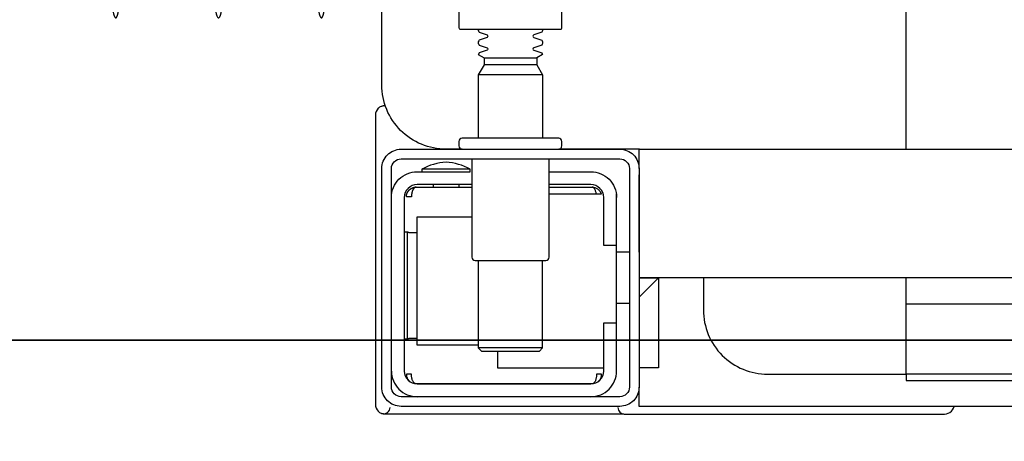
# Model space of a CAD drawing. Header units: millimetres. Extents: x 15214 to 140083, y -437840 to -79279.
# Tile 577 of 656: x 73040.29 to 73055.6, y -197973.16 to -197966.61. Entities that reach past the tile are written whole.
import ezdxf

# ---------------------------------------------------------------- set-up
doc = ezdxf.new("R2010")
doc.units = ezdxf.units.MM
doc.layers.get('0').update_dxf_attribs({"lineweight": 0})
doc.layers.add('!! 0 posadzki gres sanit 2', color=244, linetype='Continuous', lineweight=9)
doc.layers.add('0-ZABUDOWA GK-MDF', color=54, linetype='Continuous', lineweight=35)
doc.layers.add('0-wypos-sanitarne', color=1, linetype='Continuous')

# ---------------------------------------------------------------- blocks, each defined once
blk = doc.blocks.new('99400_TOP')
for points in [[(-0.188, 0.14483), (-0.188, 0.06856, 0.414214), (-0.1878, 0.06836), (-0.17545, 0.06836), (-0.1722, 0.06836, 0.414214), (-0.172, 0.06856), (-0.172, 0.07236)], [(-0.15993, 0.04968), (-0.17248, 0.04968, 0.405519), (-0.172, 0.05018), (-0.172, 0.05088, 0.414214), (-0.1725, 0.05138), (-0.1875, 0.05138, 0.414214), (-0.188, 0.05088), (-0.188, 0.05018, 0.405519), (-0.18751, 0.04968), (-0.19, 0.04968, -0.414214), (-0.2, 0.05968), (-0.2, 0.13968, -0.266001), (-0.19506, 0.1483)], [(-0.185, 0.06836), (-0.185, 0.06812, -0.050055), (-0.18485, 0.06786), (-0.18364, 0.06745, -0.719897), (-0.18364, 0.06707), (-0.18485, 0.06666, -0.050055), (-0.185, 0.0664), (-0.185, 0.06612, -0.050055), (-0.18485, 0.06586), (-0.18364, 0.06545, -0.719897), (-0.18364, 0.06507), (-0.18485, 0.06466, -0.050055), (-0.185, 0.0644), (-0.1841, 0.06388), (-0.1841, 0.06282), (-0.185, 0.06126), (-0.185, 0.05138)], [(-0.175, 0.06836), (-0.175, 0.06812, 0.050055), (-0.17514, 0.06786), (-0.17636, 0.06745, 0.719897), (-0.17636, 0.06707), (-0.17514, 0.06666, 0.050055), (-0.175, 0.0664), (-0.175, 0.06612, 0.050055), (-0.17514, 0.06586), (-0.17636, 0.06545, 0.719897), (-0.17636, 0.06507), (-0.17514, 0.06466, 0.050055), (-0.175, 0.0644), (-0.1759, 0.06388), (-0.1759, 0.06282), (-0.175, 0.06126), (-0.175, 0.05138)], [(-0.20011, 0.05634, 0.091301), (-0.20055, 0.05604, 0.198909), (-0.20099, 0.05497)], [(-0.19944, 0.0564, 0.170835), (-0.20011, 0.05634)], [(-0.18625, 0.04656, 0.119096), (-0.19, 0.04764, 0.119096), (-0.19375, 0.04656)], [(-0.186, 0.04818), (-0.186, 0.03288, 0.414214), (-0.1855, 0.03238), (-0.1745, 0.03238, 0.414214), (-0.174, 0.03288), (-0.174, 0.04818)], [(-0.1985, 0.04218, -0.414214), (-0.1945, 0.04618), (-0.18625, 0.04618), (-0.18625, 0.04656), (-0.19375, 0.04656), (-0.19375, 0.04618)], [(-0.174, 0.04618), (-0.1675, 0.04618, -0.414214), (-0.1635, 0.04218), (-0.16353, 0.04268)], [(-0.186, 0.04418), (-0.1945, 0.04418, 0.414214), (-0.1965, 0.04218), (-0.1965, 0.01518, 0.414214), (-0.1945, 0.01318), (-0.1675, 0.01318, 0.414214), (-0.1655, 0.01518), (-0.1655, 0.02268), (-0.1635, 0.02268), (-0.1635, 0.04218)], [(-0.1635, 0.03468), (-0.1655, 0.03468), (-0.1655, 0.04218, 0.414214), (-0.1675, 0.04418), (-0.174, 0.04418)], [(-0.1945, 0.02025), (-0.19515, 0.02024), (-0.19542, 0.02024), (-0.1956, 0.02024), (-0.19567, 0.02024, 0.116465), (-0.19589, 0.02018), (-0.19601, 0.02013), (-0.19601, 0.03683), (-0.19589, 0.03678, 0.116465), (-0.19567, 0.03672), (-0.19542, 0.03672), (-0.19515, 0.03672), (-0.1945, 0.03671)], [(-0.15, 0.02968), (-0.15, 0.02468, 0.414214), (-0.14, 0.01468), (-0.11847, 0.01468), (-0.11847, 0.02968)], [(-0.1675, 0.01118, 0.414214), (-0.1635, 0.01518), (-0.1635, 0.02268)], [(-0.1985, 0.01518, 0.414214), (-0.1945, 0.01118)], [(-0.20099, 0.00998, 0.198909), (-0.20055, 0.00892, 0.091301), (-0.20011, 0.00862)], [(-0.16237, 0.00849), (-0.16249, 0.00849), (-0.16269, 0.00849), (-0.16294, 0.00849), (-0.16323, 0.00849), (-0.16357, 0.00849), (-0.16393, 0.00849), (-0.16428, 0.00849), (-0.19771, 0.00849), (-0.19841, 0.00849), (-0.19903, 0.00849), (-0.19948, 0.00849), (-0.19961, 0.00849), (-0.19973, 0.00851), (-0.19984, 0.00853), (-0.20003, 0.00859, 0.517033), (-0.1987, 0.00952)], [(-0.1633, 0.00948, 0.412536), (-0.1623, 0.00848), (-0.1125, 0.00848), (-0.11221, 0.00851), (-0.11193, 0.0086), (-0.11168, 0.00873), (-0.11145, 0.00892), (-0.11126, 0.00914), (-0.11112, 0.0094), (-0.11104, 0.00968)]]:
    blk.add_lwpolyline(points, format="xyb")
for points in [[(-0.11847, 0.04968), (-0.11847, 0.13968), (0.11153, 0.13968), (0.11153, 0.04968)], [(-0.1841, 0.06388), (-0.1759, 0.06388)], [(-0.1759, 0.06282), (-0.1841, 0.06282)], [(-0.175, 0.06126), (-0.185, 0.06126)], [(-0.20001, 0.05638), (-0.19987, 0.05642), (-0.19976, 0.05645), (-0.19962, 0.05647), (-0.19948, 0.05647)], [(-0.20099, 0.05497), (-0.20099, 0.00998)], [(-0.16, 0.04668), (-0.16, 0.04968), (0.16, 0.04968), (0.16, 0.04668)], [(-0.16, 0.03368), (-0.16, 0.04568)], [(-0.19478, 0.04378), (-0.186, 0.04378)], [(-0.192, 0.04418), (-0.192, 0.04378)], [(-0.188, 0.04418), (-0.188, 0.04378)], [(-0.16664, 0.04268), (-0.16666, 0.04284), (-0.16669, 0.04295), (-0.16672, 0.04306), (-0.16675, 0.04316), (-0.16679, 0.04326), (-0.16683, 0.04337), (-0.16689, 0.04346), (-0.16694, 0.04355), (-0.16701, 0.04363), (-0.1671, 0.0437), (-0.16718, 0.04375), (-0.16728, 0.04378), (-0.16718, 0.04377), (-0.16708, 0.04376), (-0.16696, 0.04373), (-0.16686, 0.0437), (-0.16677, 0.04367), (-0.16666, 0.04362), (-0.16657, 0.04357), (-0.16646, 0.0435), (-0.16636, 0.04342), (-0.16627, 0.04334), (-0.16618, 0.04324), (-0.1661, 0.04314), (-0.16603, 0.04303), (-0.16597, 0.04292), (-0.16592, 0.0428), (-0.16588, 0.04268), (-0.174, 0.04268)], [(-0.174, 0.04378), (-0.16722, 0.04378)], [(-0.185, 0.01918), (-0.1945, 0.01918), (-0.1945, 0.03918), (-0.186, 0.03918)], [(-0.19591, 0.03679), (-0.19602, 0.03679), (-0.19616, 0.03679), (-0.19632, 0.03679), (-0.1965, 0.03679)], [(-0.1615, 0.03368), (-0.1635, 0.03368)], [(-0.185, 0.03238), (-0.185, 0.01876), (-0.1845, 0.01826), (-0.1755, 0.01826), (-0.175, 0.01876), (-0.175, 0.03238)], [(0.16, 0.02668), (0.157, 0.02968), (0.16, 0.02968), (-0.16, 0.02968), (-0.157, 0.02968), (-0.16, 0.02668)], [(-0.157, 0.02968), (-0.157, 0.01568), (-0.16, 0.01568)], [(0.10602, 0.02968), (0.10602, 0.0256), (-0.11847, 0.0256)], [(-0.1615, 0.02568), (-0.1635, 0.02568)], [(-0.1965, 0.02017), (-0.19632, 0.02017), (-0.19616, 0.02017), (-0.19602, 0.02017), (-0.19591, 0.02017)], [(-0.175, 0.01876), (-0.185, 0.01876)], [(-0.182, 0.01826), (-0.182, 0.01568), (-0.1655, 0.01568)], [(-0.16636, 0.01353), (-0.16625, 0.01364), (-0.16618, 0.01371), (-0.16612, 0.01379), (-0.16606, 0.01388), (-0.166, 0.01398), (-0.16596, 0.01407), (-0.16592, 0.01417), (-0.16589, 0.01428), (-0.16586, 0.01438), (-0.16584, 0.01449), (-0.16583, 0.01459), (-0.16583, 0.01469), (-0.16593, 0.01468), (-0.16606, 0.01468), (-0.1663, 0.01468), (-0.1664, 0.01468), (-0.16651, 0.01468), (-0.16661, 0.01468), (-0.16661, 0.01458), (-0.16662, 0.01448), (-0.16663, 0.01438), (-0.16664, 0.01428), (-0.16665, 0.01418), (-0.16667, 0.01407), (-0.1667, 0.01397), (-0.16673, 0.01387), (-0.16676, 0.01377), (-0.1668, 0.01366), (-0.16685, 0.01356), (-0.1669, 0.01347), (-0.16697, 0.01338), (-0.16704, 0.01331), (-0.16712, 0.01325), (-0.16725, 0.01318), (-0.19475, 0.01318), (-0.19493, 0.01328), (-0.19501, 0.01336), (-0.19507, 0.01344), (-0.19513, 0.01353), (-0.19518, 0.01363), (-0.19522, 0.01372), (-0.19526, 0.01383), (-0.19529, 0.01393), (-0.19532, 0.01405), (-0.19534, 0.01415), (-0.19536, 0.01425), (-0.19537, 0.01435), (-0.19538, 0.01446), (-0.19538, 0.01458), (-0.19539, 0.01468), (-0.19617, 0.01467), (-0.19616, 0.01456), (-0.19615, 0.01446), (-0.19613, 0.01435), (-0.1961, 0.01425), (-0.19607, 0.01415), (-0.19603, 0.01405), (-0.19598, 0.01395), (-0.19592, 0.01386), (-0.19586, 0.01377), (-0.19579, 0.01369), (-0.19571, 0.01361), (-0.19563, 0.01353)], [(-0.03305, 0.00968), (-0.16, 0.00968), (-0.16, 0.01268)]]:
    blk.add_lwpolyline(points)
for points in [[(-0.2, 0.01268), (-0.2, 0.04668, -0.414214), (-0.197, 0.04968), (-0.163, 0.04968, -0.414214), (-0.16, 0.04668), (-0.16, 0.01268, -0.414214), (-0.163, 0.00968), (-0.197, 0.00968, -0.414214)], [(-0.1615, 0.04668), (-0.1615, 0.01268, -0.414214), (-0.163, 0.01118), (-0.197, 0.01118, -0.414214), (-0.1985, 0.01268), (-0.1985, 0.04668, -0.414214), (-0.197, 0.04818), (-0.163, 0.04818, -0.414214)]]:
    blk.add_lwpolyline(points, format="xyb", close=True)
for points in [[(-0.19467, 0.04378), (-0.19466, 0.04378), (-0.19466, 0.04378), (-0.19466, 0.04378), (-0.19466, 0.04378), (-0.19466, 0.04378), (-0.19466, 0.04378), (-0.19466, 0.04378), (-0.19466, 0.04378), (-0.19466, 0.04378), (-0.19466, 0.04378), (-0.19466, 0.04378), (-0.19466, 0.04378), (-0.19466, 0.04378), (-0.19466, 0.04378), (-0.19466, 0.04378), (-0.19466, 0.04378), (-0.19467, 0.04378), (-0.19467, 0.04378), (-0.19467, 0.04378), (-0.19467, 0.04378), (-0.19468, 0.04378), (-0.19468, 0.04378), (-0.19469, 0.04378), (-0.1947, 0.04378), (-0.1947, 0.04378), (-0.19471, 0.04378), (-0.19471, 0.04378), (-0.19471, 0.04378), (-0.19471, 0.04378), (-0.19472, 0.04378), (-0.19472, 0.04378), (-0.19472, 0.04377), (-0.19472, 0.04377), (-0.19473, 0.04377), (-0.19473, 0.04377), (-0.19473, 0.04377), (-0.19473, 0.04377), (-0.19473, 0.04377), (-0.19473, 0.04377), (-0.19474, 0.04377), (-0.19474, 0.04377), (-0.19474, 0.04377), (-0.19474, 0.04377), (-0.19474, 0.04377), (-0.19475, 0.04377), (-0.19475, 0.04377), (-0.19475, 0.04377), (-0.19475, 0.04377), (-0.19476, 0.04377), (-0.19476, 0.04377), (-0.19476, 0.04377), (-0.19477, 0.04376), (-0.19477, 0.04376), (-0.19477, 0.04376), (-0.19478, 0.04376), (-0.19479, 0.04376), (-0.19479, 0.04376), (-0.1948, 0.04375), (-0.19481, 0.04375), (-0.19481, 0.04375), (-0.19482, 0.04374), (-0.19483, 0.04374), (-0.19483, 0.04374), (-0.19484, 0.04373), (-0.19485, 0.04373), (-0.19485, 0.04373), (-0.19486, 0.04372), (-0.19487, 0.04372), (-0.19488, 0.04371), (-0.19488, 0.04371), (-0.19489, 0.0437), (-0.1949, 0.0437), (-0.1949, 0.04369), (-0.19491, 0.04369), (-0.19492, 0.04368), (-0.19493, 0.04368), (-0.19493, 0.04367), (-0.19494, 0.04367), (-0.19495, 0.04366), (-0.19495, 0.04366), (-0.19496, 0.04365), (-0.19497, 0.04364), (-0.19497, 0.04364), (-0.19498, 0.04363), (-0.19499, 0.04362), (-0.19499, 0.04362), (-0.195, 0.04361), (-0.19501, 0.0436), (-0.19501, 0.04359), (-0.19502, 0.04359), (-0.19503, 0.04358), (-0.19503, 0.04357), (-0.19504, 0.04356), (-0.19504, 0.04356), (-0.19505, 0.04355), (-0.19506, 0.04354), (-0.19506, 0.04353), (-0.19507, 0.04352), (-0.19508, 0.04351), (-0.19508, 0.0435), (-0.19509, 0.04349), (-0.19509, 0.04349), (-0.1951, 0.04348), (-0.19511, 0.04347), (-0.19511, 0.04346), (-0.19512, 0.04345), (-0.19512, 0.04344), (-0.19513, 0.04343), (-0.19513, 0.04342), (-0.19514, 0.04341), (-0.19515, 0.0434), (-0.19515, 0.04339), (-0.19516, 0.04338), (-0.19516, 0.04337), (-0.19517, 0.04336), (-0.19517, 0.04334), (-0.19518, 0.04333), (-0.19518, 0.04332), (-0.19519, 0.04331), (-0.19519, 0.0433), (-0.1952, 0.04329), (-0.1952, 0.04328), (-0.19521, 0.04327), (-0.19521, 0.04325), (-0.19522, 0.04324), (-0.19522, 0.04323), (-0.19523, 0.04322), (-0.19523, 0.04321), (-0.19524, 0.04319), (-0.19524, 0.04318), (-0.19525, 0.04317), (-0.19525, 0.04316), (-0.19526, 0.04313), (-0.19527, 0.04311), (-0.19527, 0.04308), (-0.19528, 0.04306), (-0.19529, 0.04303), (-0.1953, 0.043), (-0.1953, 0.04298), (-0.19531, 0.04295), (-0.19532, 0.04292), (-0.19532, 0.0429), (-0.19533, 0.04287), (-0.19533, 0.04285), (-0.19534, 0.04282), (-0.19534, 0.04279), (-0.19535, 0.04277), (-0.19535, 0.04274), (-0.19536, 0.04271), (-0.19536, 0.04269), (-0.19536, 0.04266), (-0.19537, 0.04263), (-0.19537, 0.04261), (-0.19537, 0.04258), (-0.19537, 0.04257), (-0.19537, 0.04256), (-0.19537, 0.04255), (-0.19537, 0.04255), (-0.19537, 0.04254), (-0.19538, 0.04253), (-0.19538, 0.04253), (-0.19538, 0.04252), (-0.19538, 0.04252), (-0.19538, 0.04251), (-0.19538, 0.04251), (-0.19538, 0.0425), (-0.19538, 0.04249), (-0.19538, 0.04249), (-0.19538, 0.04248), (-0.19538, 0.04248), (-0.19538, 0.04248), (-0.19538, 0.04247), (-0.19538, 0.04247), (-0.19538, 0.04246), (-0.19538, 0.04246), (-0.19538, 0.04246), (-0.19538, 0.04245), (-0.19538, 0.04245), (-0.19538, 0.04245), (-0.19538, 0.04244), (-0.19538, 0.04244), (-0.19538, 0.04244), (-0.19538, 0.04244), (-0.19538, 0.04243), (-0.19538, 0.04243), (-0.19538, 0.04243), (-0.19538, 0.04242), (-0.19538, 0.04242), (-0.19538, 0.04241), (-0.19538, 0.04241), (-0.19538, 0.0424), (-0.19538, 0.0424), (-0.19538, 0.04239), (-0.19538, 0.04239), (-0.19538, 0.04239), (-0.19538, 0.04238), (-0.19538, 0.04238), (-0.19538, 0.04237), (-0.19538, 0.04237), (-0.19538, 0.04236), (-0.19538, 0.04236), (-0.19538, 0.04235), (-0.19538, 0.04235), (-0.19538, 0.04234), (-0.19538, 0.04234), (-0.19538, 0.04234), (-0.19538, 0.04233), (-0.19538, 0.04232), (-0.19538, 0.04232), (-0.19538, 0.04231), (-0.19538, 0.04231), (-0.19538, 0.04231), (-0.19538, 0.0423), (-0.19538, 0.0423), (-0.19538, 0.04229), (-0.19538, 0.04229), (-0.19538, 0.04229), (-0.19538, 0.04229), (-0.19538, 0.04228), (-0.19538, 0.04228), (-0.19538, 0.04228), (-0.19538, 0.04228), (-0.19539, 0.04228), (-0.19539, 0.04228), (-0.19539, 0.04228), (-0.19539, 0.04227), (-0.19539, 0.04227), (-0.1954, 0.04227), (-0.1954, 0.04227), (-0.1954, 0.04227), (-0.1954, 0.04227), (-0.19541, 0.04227), (-0.19541, 0.04227), (-0.19542, 0.04227), (-0.19542, 0.04227), (-0.19543, 0.04228), (-0.19544, 0.04228), (-0.19545, 0.04228), (-0.19545, 0.04228), (-0.19546, 0.04228), (-0.19546, 0.04228), (-0.19546, 0.04228), (-0.19547, 0.04228), (-0.19548, 0.04228), (-0.19549, 0.04228), (-0.19549, 0.04228), (-0.1955, 0.04228), (-0.19551, 0.04228), (-0.19552, 0.04228), (-0.19553, 0.04228), (-0.19554, 0.04228), (-0.19555, 0.04228), (-0.19556, 0.04228), (-0.19557, 0.04228), (-0.19558, 0.04228), (-0.19559, 0.04228), (-0.19561, 0.04228), (-0.19563, 0.04228), (-0.19565, 0.04228), (-0.19568, 0.04228), (-0.1957, 0.04228), (-0.19574, 0.04228), (-0.19576, 0.04228), (-0.19578, 0.04228), (-0.19595, 0.04228), (-0.19596, 0.04228), (-0.19598, 0.04228), (-0.19599, 0.04228), (-0.196, 0.04228), (-0.19602, 0.04228), (-0.19603, 0.04228), (-0.19604, 0.04228), (-0.19605, 0.04228), (-0.19606, 0.04228), (-0.19607, 0.04228), (-0.19608, 0.04228), (-0.19609, 0.04228), (-0.1961, 0.04228), (-0.19611, 0.04228), (-0.19612, 0.04228), (-0.19613, 0.04229), (-0.19613, 0.04229), (-0.19614, 0.04229), (-0.19614, 0.04229), (-0.19615, 0.04229), (-0.19615, 0.04229), (-0.19615, 0.04229), (-0.19615, 0.04229), (-0.19616, 0.04229), (-0.19616, 0.04229), (-0.19616, 0.04228), (-0.19616, 0.04228), (-0.19616, 0.04228), (-0.19616, 0.04228), (-0.19616, 0.04228), (-0.19616, 0.04228), (-0.19616, 0.04227), (-0.19616, 0.04227), (-0.19616, 0.04227), (-0.19617, 0.04227), (-0.19617, 0.04227), (-0.19617, 0.04227), (-0.19617, 0.04227), (-0.19617, 0.04227), (-0.19617, 0.04227), (-0.19617, 0.04227), (-0.19617, 0.04228), (-0.19617, 0.04228), (-0.19617, 0.04228), (-0.19617, 0.04229), (-0.19617, 0.04229), (-0.19617, 0.04229), (-0.19617, 0.0423), (-0.19617, 0.04231), (-0.19617, 0.04232), (-0.19617, 0.04233), (-0.19617, 0.04234), (-0.19616, 0.04234), (-0.19616, 0.04234), (-0.19616, 0.04235), (-0.19616, 0.04235), (-0.19616, 0.04236), (-0.19616, 0.04236), (-0.19616, 0.04237), (-0.19616, 0.04238), (-0.19616, 0.04239), (-0.19616, 0.04239), (-0.19616, 0.0424), (-0.19616, 0.0424), (-0.19616, 0.04241), (-0.19616, 0.04241), (-0.19616, 0.04241), (-0.19616, 0.04242), (-0.19616, 0.04242), (-0.19616, 0.04243), (-0.19616, 0.04243), (-0.19616, 0.04244), (-0.19616, 0.04244), (-0.19616, 0.04245), (-0.19616, 0.04245), (-0.19616, 0.04246), (-0.19616, 0.04246), (-0.19615, 0.04246), (-0.19615, 0.04246), (-0.19615, 0.04247), (-0.19615, 0.04247), (-0.19615, 0.04248), (-0.19615, 0.04248), (-0.19615, 0.04248), (-0.19615, 0.04249), (-0.19615, 0.04249), (-0.19615, 0.0425), (-0.19615, 0.04251), (-0.19615, 0.04251), (-0.19615, 0.04252), (-0.19615, 0.04252), (-0.19614, 0.04253), (-0.19614, 0.04254), (-0.19614, 0.04254), (-0.19614, 0.04255), (-0.19614, 0.04256), (-0.19614, 0.04256), (-0.19614, 0.04257), (-0.19614, 0.04258), (-0.19613, 0.04259), (-0.19613, 0.0426), (-0.19613, 0.0426), (-0.19613, 0.04261), (-0.19612, 0.04263), (-0.19612, 0.04264), (-0.19612, 0.04266), (-0.19611, 0.04268), (-0.19611, 0.04269), (-0.1961, 0.04271), (-0.1961, 0.04273), (-0.19609, 0.04274), (-0.19609, 0.04276), (-0.19608, 0.04277), (-0.19608, 0.04279), (-0.19607, 0.04281), (-0.19606, 0.04282), (-0.19606, 0.04284), (-0.19605, 0.04285), (-0.19605, 0.04287), (-0.19604, 0.04288), (-0.19603, 0.0429), (-0.19602, 0.04291), (-0.19602, 0.04293), (-0.19601, 0.04295), (-0.196, 0.04296), (-0.19599, 0.04298), (-0.19599, 0.04299), (-0.19598, 0.043), (-0.19597, 0.04302), (-0.19596, 0.04303), (-0.19595, 0.04305), (-0.19595, 0.04306), (-0.19594, 0.04308), (-0.19593, 0.04309), (-0.19592, 0.04311), (-0.19591, 0.04312), (-0.1959, 0.04313), (-0.19589, 0.04315), (-0.19588, 0.04316), (-0.19587, 0.04317), (-0.19586, 0.04319), (-0.19585, 0.0432), (-0.19584, 0.04321), (-0.19583, 0.04323), (-0.19582, 0.04324), (-0.19581, 0.04325), (-0.1958, 0.04327), (-0.19578, 0.04328), (-0.19577, 0.04329), (-0.19576, 0.0433), (-0.19575, 0.04332), (-0.19574, 0.04333), (-0.19573, 0.04334), (-0.19571, 0.04335), (-0.1957, 0.04336), (-0.19569, 0.04338), (-0.19568, 0.04339), (-0.19567, 0.0434), (-0.19565, 0.04341), (-0.19564, 0.04342), (-0.19563, 0.04343), (-0.19561, 0.04344), (-0.1956, 0.04345), (-0.19559, 0.04346), (-0.19557, 0.04347), (-0.19556, 0.04348), (-0.19555, 0.04349), (-0.19553, 0.0435), (-0.19552, 0.04351), (-0.19551, 0.04352), (-0.19549, 0.04353), (-0.19548, 0.04354), (-0.19546, 0.04355), (-0.19545, 0.04356), (-0.19543, 0.04357), (-0.19542, 0.04358), (-0.19541, 0.04358), (-0.19539, 0.04359), (-0.19538, 0.0436), (-0.19536, 0.04361), (-0.19535, 0.04362), (-0.19533, 0.04362), (-0.19532, 0.04363), (-0.1953, 0.04364), (-0.19529, 0.04365), (-0.19527, 0.04365), (-0.19525, 0.04366), (-0.19524, 0.04367), (-0.19522, 0.04367), (-0.19521, 0.04368), (-0.19519, 0.04368), (-0.19518, 0.04369), (-0.19516, 0.0437), (-0.19514, 0.0437), (-0.19513, 0.04371), (-0.19511, 0.04371), (-0.1951, 0.04372), (-0.19508, 0.04372), (-0.19506, 0.04373), (-0.19505, 0.04373), (-0.19503, 0.04373), (-0.19501, 0.04374), (-0.195, 0.04374), (-0.19498, 0.04375), (-0.19496, 0.04375), (-0.19495, 0.04375), (-0.19493, 0.04376), (-0.19491, 0.04376), (-0.19491, 0.04376), (-0.1949, 0.04376), (-0.19489, 0.04376), (-0.19488, 0.04376), (-0.19487, 0.04377), (-0.19486, 0.04377), (-0.19485, 0.04377), (-0.19483, 0.04377), (-0.19482, 0.04377), (-0.19481, 0.04377), (-0.1948, 0.04377), (-0.19479, 0.04377), (-0.19479, 0.04377), (-0.19478, 0.04377), (-0.19478, 0.04378), (-0.19477, 0.04378), (-0.19476, 0.04378), (-0.19475, 0.04378), (-0.19475, 0.04378), (-0.19474, 0.04378), (-0.19474, 0.04378), (-0.19473, 0.04378), (-0.19473, 0.04378), (-0.19471, 0.04378), (-0.1947, 0.04378), (-0.1947, 0.04378), (-0.19469, 0.04378), (-0.19469, 0.04378), (-0.19469, 0.04378), (-0.19469, 0.04378), (-0.19469, 0.04378), (-0.19468, 0.04378), (-0.19468, 0.04378), (-0.19468, 0.04378), (-0.19467, 0.04378), (-0.19467, 0.04378), (-0.19467, 0.04378), (-0.19467, 0.04378)], [(-0.11847, 0.01368), (0.11153, 0.01368), (0.11153, 0.01468), (-0.11847, 0.01468)]]:
    blk.add_lwpolyline(points, close=True)
for centre in [(-0.24136, 0.12581), (-0.22538, 0.12581), (-0.20939, 0.12581)]:
    blk.add_ellipse(centre, major_axis=(0, 0.0557), ratio=0.04256, start_param=0.705617, end_param=3.691026)
blk = doc.blocks.new('A$Cff2eaf8b')
blk.add_blockref('99400_TOP', (0, -0.08218))

msp = doc.modelspace()

# ---------------------------------------------------------------- hatches: boundary and pattern name
at = {"layer": '!! 0 posadzki gres sanit 2', "ltscale": 0.5}
h = msp.add_hatch(dxfattribs=at)
h.set_pattern_fill('_USER', color=256, scale=40, double=1, pattern_type=0)
h.set_pattern_definition([(0, (0, 0), (0, 40), []), (90, (0, 0), (-40, 2e-15), [])])
h.paths.add_polyline_path([(73015.42327, -198124.5883), (73015.42327, -197953.5883), (73252.42327, -197953.5883), (73252.42327, -197981.5883), (73339.42327, -197981.5883), (73339.42327, -198124.5883)])

# ---------------------------------------------------------------- linework, layer by layer
at = {"layer": '0-ZABUDOWA GK-MDF'}
msp.add_lwpolyline([(73116.42327, -197971.5883), (73015.42327, -197971.5883)], dxfattribs=at)

# ---------------------------------------------------------------- block references
at = {"layer": '0-wypos-sanitarne', "xscale": 100, "yscale": 100, "zscale": 100}
msp.add_blockref('A$Cff2eaf8b', (73065.92327, -197965.3703), dxfattribs=at)

doc.saveas('drawing.dxf')
